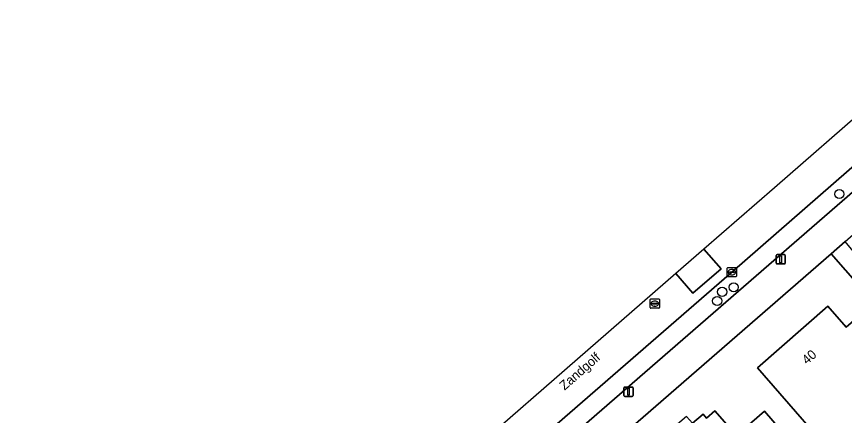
# Model space of a CAD drawing. Extents: x 155887 to 156869, y 383880 to 384678.
# Drawn here: x 156475 to 156563.6, y 384573.8 to 384616.5 of the extents above; entities that cross this region are included whole.
import ezdxf

# ---------------------------------------------------------------- set-up
doc = ezdxf.new("R2010")
doc.units = 0
for name, color, linetype in [('IMGEO_Boom', 7, 'Continuous'), ('IMGEO_Erf', 7, 'Continuous'), ('IMGEO_Kolk', 7, 'Continuous'), ('IMGEO_Lichtmast', 7, 'Continuous'), ('IMGEO_Openbare_ruimte_label', 7, 'Continuous'), ('IMGEO_Pand', 7, 'Continuous'), ('IMGEO_Pand_nummerreeks', 7, 'Continuous'), ('IMGEO_Parkeervlak_open', 7, 'Continuous'), ('IMGEO_Rijbaan_lokaal_gesloten', 7, 'Continuous'), ('IMGEO_Rijbaan_lokaal_open', 7, 'Continuous'), ('IMGEO_Rioolput', 7, 'Continuous'), ('IMGEO_Voetpad_open', 7, 'Continuous')]:
    doc.layers.add(name, color=color, linetype=linetype)

msp = doc.modelspace()

# ---------------------------------------------------------------- linework, layer by layer
at = {"layer": 'IMGEO_Boom'}
for centre in [(156563.077, 384597.541), (156551.768, 384587.557), (156550.533, 384587.076), (156549.997, 384586.1)]:
    msp.add_circle(centre, 0.489, dxfattribs=at)
at = {"layer": 'IMGEO_Erf'}
for points in [[(156564.15, 384567.646), (156554.304, 384578.943), (156561.859, 384585.55), (156563.833, 384583.298), (156566.831, 384585.896), (156562.204, 384591.149), (156511.059, 384546.712)], [(156547.359, 384573.02), (156548.506, 384573.976), (156548.853, 384573.562), (156549.766, 384574.34), (156552.068, 384571.676), (156555.074, 384574.281), (156562.26, 384565.999)]]:
    msp.add_lwpolyline(points, dxfattribs=at)
at = {"layer": 'IMGEO_Kolk'}
for p, q in [((156551.069, 384588.752), (156551.069, 384589.604)), ((156551.144, 384589.678), (156551.996, 384589.678)), ((156551.557, 384589.458), (156551.582, 384589.458)), ((156552.07, 384589.604), (156552.07, 384588.752)), ((156551.996, 384588.678), (156551.144, 384588.678)), ((156551.328, 384589.172), (156551.328, 384589.184)), ((156551.766, 384589.135), (156551.368, 384589.135)), ((156551.371, 384589.221), (156551.769, 384589.221)), ((156551.58, 384588.898), (156551.555, 384588.898)), ((156551.812, 384589.184), (156551.812, 384589.172))]:
    msp.add_line(p, q, dxfattribs=at)
for points in [[(156551.069, 384588.752), (156551.069, 384589.604)], [(156551.144, 384589.678), (156551.996, 384589.678)], [(156552.07, 384589.604), (156552.07, 384588.752)], [(156551.996, 384588.678), (156551.144, 384588.678)]]:
    msp.add_lwpolyline(points, dxfattribs=at)
for centre, radius, start, end in [((156551.146, 384589.602), 0.0765, 91.55205, 178.44795), ((156551.146, 384589.602), 0.0765, 91.55205, 178.44795), ((156551.994, 384589.602), 0.0765, 1.55205, 88.44795), ((156551.994, 384589.602), 0.0765, 1.55205, 88.44795), ((156551.146, 384588.754), 0.0765, 181.55205, 268.44795), ((156551.146, 384588.754), 0.0765, 181.55205, 268.44795), ((156551.368, 384589.181), 0.0403, 85.87752, 175.75265), ((156551.365, 384589.171), 0.0366, 178.93798, 274.71019), ((156551.769, 384589.178), 0.043, 264.86636, 352.45326), ((156551.773, 384589.183), 0.0386, 1.73085, 96.63898), ((156551.994, 384588.754), 0.0765, 271.55205, 358.44795), ((156551.994, 384588.754), 0.0765, 271.55205, 358.44795)]:
    msp.add_arc(centre, radius, start, end, dxfattribs=at)
for centre, major_axis, ratio, start_param, end_param in [((156551.556, 384589.178), (-0.387, 0.002), 0.722429, 4.712389, 7.853982), ((156551.581, 384589.178), (-0.39, 0.002), 0.717154, 1.570796, 4.712389)]:
    msp.add_ellipse(centre, major_axis=major_axis, ratio=ratio, start_param=start_param, end_param=end_param, dxfattribs=at)
at = {"layer": 'IMGEO_Lichtmast'}
for p, q in [((156556.311, 384590.158), (156556.311, 384590.958)), ((156556.311, 384590.958), (156556.311, 384590.158)), ((156556.411, 384591.058), (156557.201, 384591.058)), ((156557.201, 384591.058), (156556.411, 384591.058)), ((156557.301, 384590.958), (156557.301, 384590.158)), ((156557.301, 384590.158), (156557.301, 384590.958)), ((156557.201, 384590.058), (156556.411, 384590.058)), ((156556.411, 384590.058), (156557.201, 384590.058)), ((156540.002, 384575.982), (156540.002, 384576.782)), ((156540.002, 384576.782), (156540.002, 384575.982)), ((156540.102, 384576.882), (156540.892, 384576.882)), ((156540.892, 384576.882), (156540.102, 384576.882)), ((156540.992, 384576.782), (156540.992, 384575.982)), ((156540.992, 384575.982), (156540.992, 384576.782)), ((156540.892, 384575.882), (156540.102, 384575.882)), ((156540.102, 384575.882), (156540.892, 384575.882))]:
    msp.add_line(p, q, dxfattribs=at)
for points in [[(156556.731, 384590.933), (156556.881, 384590.933), (156556.881, 384590.183), (156556.731, 384590.183), (156556.731, 384590.933)], [(156540.422, 384576.757), (156540.572, 384576.757), (156540.572, 384576.007), (156540.422, 384576.007), (156540.422, 384576.757)]]:
    msp.add_lwpolyline(points, dxfattribs=at)
for centre, start, end in [((156556.411, 384590.958), 90, 180), ((156556.411, 384590.958), 90, 180), ((156557.201, 384590.958), 0, 90), ((156557.201, 384590.958), 360, 90), ((156556.411, 384590.158), 180, 270), ((156556.411, 384590.158), 180, 270), ((156557.201, 384590.158), 270, 0), ((156557.201, 384590.158), 270, 0), ((156540.102, 384576.782), 90, 180), ((156540.102, 384576.782), 90, 180), ((156540.892, 384576.782), 0, 90), ((156540.892, 384576.782), 360, 90), ((156540.102, 384575.982), 180, 270), ((156540.102, 384575.982), 180, 270), ((156540.892, 384575.982), 270, 0), ((156540.892, 384575.982), 270, 0)]:
    msp.add_arc(centre, 0.1, start, end, dxfattribs=at)
at = {"layer": 'IMGEO_Pand'}
for points in [[(156574.702, 384576.842), (156566.831, 384585.896), (156563.833, 384583.298), (156561.859, 384585.55), (156554.304, 384578.943), (156564.15, 384567.646), (156566.41, 384569.615), (156564.441, 384571.874), (156569.494, 384576.279), (156571.463, 384574.019)], [(156562.493, 384565.731), (156562.26, 384565.999), (156555.074, 384574.281), (156552.068, 384571.676), (156549.766, 384574.34), (156548.853, 384573.562), (156548.506, 384573.976), (156547.359, 384573.02), (156546.732, 384573.74), (156543.243, 384570.748), (156543.87, 384569.999), (156542.742, 384569.043), (156543.113, 384568.606), (156542.195, 384567.818), (156548.049, 384561.073), (156548.978, 384561.88), (156549.339, 384561.464), (156554.414, 384565.87), (156556.217, 384563.793), (156556.617, 384564.14), (156558.354, 384562.139), (156560.47, 384563.975)]]:
    msp.add_lwpolyline(points, close=True, dxfattribs=at)
at = {"layer": 'IMGEO_Parkeervlak_open'}
for points in [[(156500, 384541.752), (156509.198, 384549.738), (156578.017, 384609.497), (156582.526, 384613.433), (156586.089, 384616.543)], [(156581.687, 384615.408), (156579.282, 384613.324), (156578.098, 384612.298), (156551.569, 384589.179), (156512.78, 384555.514), (156507.992, 384551.373), (156500, 384544.42), (156476.04, 384523.575), (156466.428, 384515.254), (156448.887, 384500), (156426.95, 384480.922), (156426.553, 384480.577), (156386.238, 384445.513), (156385.943, 384445.252), (156387.279, 384443.752), (156428.273, 384479.396), (156451.969, 384500), (156477.412, 384522.142), (156500, 384541.752)]]:
    msp.add_lwpolyline(points, dxfattribs=at)
at = {"layer": 'IMGEO_Rijbaan_lokaal_gesloten'}
msp.add_lwpolyline([(156466.428, 384515.254), (156476.04, 384523.575), (156500, 384544.42), (156507.992, 384551.373), (156512.78, 384555.514), (156551.569, 384589.179), (156578.098, 384612.298), (156579.282, 384613.324), (156576.79, 384616.2), (156556.135, 384598.219), (156548.586, 384591.647), (156548.586, 384591.647), (156550.442, 384589.529), (156547.41, 384586.928), (156545.58, 384589.029), (156545.579, 384589.03), (156481.809, 384533.514), (156481.809, 384533.514), (156483.55, 384531.53), (156480.543, 384528.892), (156478.793, 384530.889), (156431.432, 384489.658)], dxfattribs=at)
at = {"layer": 'IMGEO_Rijbaan_lokaal_open'}
msp.add_lwpolyline([(156545.579, 384589.03), (156545.58, 384589.029), (156547.41, 384586.928), (156550.442, 384589.529), (156548.586, 384591.647), (156548.586, 384591.647)], close=True, dxfattribs=at)
at = {"layer": 'IMGEO_Rioolput'}
for p, q in [((156542.819, 384585.384), (156542.819, 384586.236)), ((156542.894, 384586.31), (156543.746, 384586.31)), ((156543.121, 384585.853), (156543.519, 384585.853)), ((156543.307, 384586.09), (156543.332, 384586.09)), ((156543.82, 384586.236), (156543.82, 384585.384)), ((156543.746, 384585.31), (156542.894, 384585.31)), ((156543.078, 384585.804), (156543.078, 384585.816)), ((156543.516, 384585.767), (156543.118, 384585.767)), ((156543.33, 384585.53), (156543.305, 384585.53)), ((156543.562, 384585.816), (156543.562, 384585.804))]:
    msp.add_line(p, q, dxfattribs=at)
for points in [[(156542.819, 384585.384), (156542.819, 384586.236)], [(156542.894, 384586.31), (156543.746, 384586.31)], [(156543.82, 384586.236), (156543.82, 384585.384)], [(156543.746, 384585.31), (156542.894, 384585.31)]]:
    msp.add_lwpolyline(points, dxfattribs=at)
for centre, radius, start, end in [((156542.896, 384586.234), 0.0765, 91.55205, 178.44795), ((156542.896, 384586.234), 0.0765, 91.55205, 178.44795), ((156543.118, 384585.813), 0.0403, 85.87752, 175.75265), ((156543.523, 384585.815), 0.0386, 1.73085, 96.63898), ((156543.744, 384586.234), 0.0765, 1.55205, 88.44795), ((156543.744, 384586.234), 0.0765, 1.55205, 88.44795), ((156542.896, 384585.386), 0.0765, 181.55205, 268.44795), ((156542.896, 384585.386), 0.0765, 181.55205, 268.44795), ((156543.115, 384585.803), 0.0366, 178.93798, 274.71019), ((156543.519, 384585.81), 0.043, 264.86636, 352.45326), ((156543.744, 384585.386), 0.0765, 271.55205, 358.44795), ((156543.744, 384585.386), 0.0765, 271.55205, 358.44795)]:
    msp.add_arc(centre, radius, start, end, dxfattribs=at)
for centre, major_axis, ratio, start_param, end_param in [((156543.306, 384585.81), (-0.387, 0.002), 0.722429, 4.712389, 7.853982), ((156543.331, 384585.81), (-0.39, 0.002), 0.717154, 1.570796, 4.712389)]:
    msp.add_ellipse(centre, major_axis=major_axis, ratio=ratio, start_param=start_param, end_param=end_param, dxfattribs=at)
at = {"layer": 'IMGEO_Voetpad_open'}
for points in [[(156562.204, 384591.149), (156563.702, 384592.454), (156571.686, 384599.408), (156571.912, 384599.605), (156578.846, 384605.645), (156579.537, 384606.233), (156584.737, 384610.658), (156582.526, 384613.433), (156578.017, 384609.497), (156509.198, 384549.738), (156500, 384541.752), (156477.412, 384522.142), (156451.969, 384500), (156428.273, 384479.396), (156387.279, 384443.752), (156389.717, 384441.255), (156430.543, 384476.776), (156432.323, 384478.325), (156457.305, 384500), (156479.838, 384519.516), (156485.227, 384524.21), (156487.562, 384526.245), (156500, 384537.079), (156511.059, 384546.712)], [(156592.238, 384559.642), (156591.21, 384560.789), (156588.7, 384563.678), (156586.162, 384566.599), (156584.135, 384568.939), (156581.624, 384571.821), (156579.081, 384574.74), (156577.068, 384577.063), (156574.545, 384579.962), (156572.015, 384582.869), (156569.965, 384585.209), (156567.448, 384588.099), (156564.911, 384591.012), (156563.702, 384592.454), (156562.204, 384591.149), (156566.831, 384585.896), (156574.702, 384576.842), (156585.198, 384564.737), (156591.231, 384557.792), (156595.023, 384553.434), (156596.501, 384554.717), (156594.333, 384557.221)]]:
    msp.add_lwpolyline(points, close=True, dxfattribs=at)

# ---------------------------------------------------------------- texts
at = {"layer": 'IMGEO_Openbare_ruimte_label'}
msp.add_text('Zandgolf', height=1, rotation=40.98653, dxfattribs=at).set_placement((156533.65, 384576.483))
at = {"layer": 'IMGEO_Pand_nummerreeks'}
msp.add_text('40', height=1, rotation=41.17035, dxfattribs=at).set_placement((156559.621, 384579.236))

doc.saveas('drawing.dxf')
